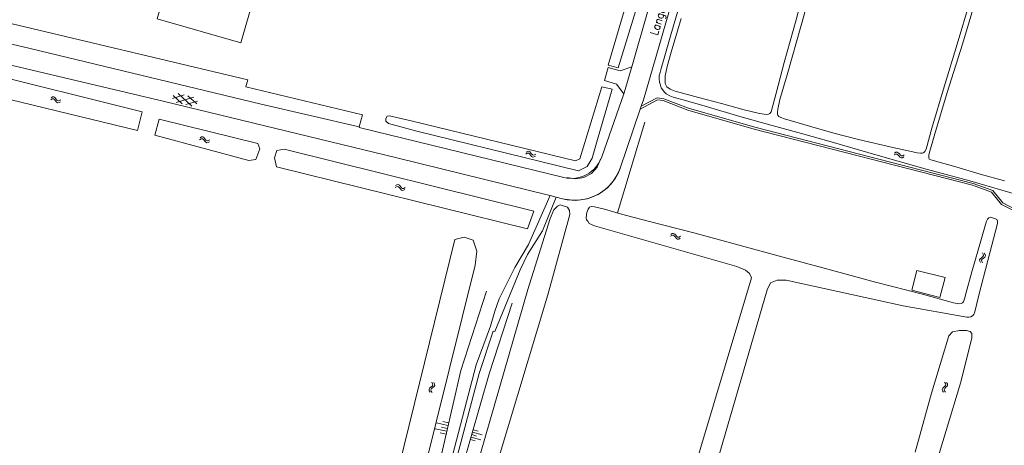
# Model space of a CAD drawing. Header units: metres. Extents: x 189705 to 199106, y 581686 to 588448.
# Tile 435 of 555: x 197598 to 197844, y 584760 to 584867. Entities that reach past the tile are written whole.
import ezdxf

# ---------------------------------------------------------------- set-up
doc = ezdxf.new("R2010")
doc.units = ezdxf.units.M
doc.layers.add('B-WA-OG-GBKN-G', color=7, linetype='Continuous', lineweight=18)
doc.styles.add('Style-STANDARD', font='STANDARD.shx')

msp = doc.modelspace()

# ---------------------------------------------------------------- linework, layer by layer
at = {"layer": 'B-WA-OG-GBKN-G'}
for p, q in [((197605.995, 584847.284), (197606.32, 584847.325)), ((197606.32, 584847.325), (197606.609, 584847.149)), ((197635.991, 584846.89), (197638.903, 584847.8)), ((197638.399, 584845.558), (197636.156, 584847.625)), ((197640.766, 584845.026), (197637.386, 584848.14)), ((197641.992, 584845.542), (197639.746, 584847.611)), ((197605.529, 584846.606), (197605.889, 584846.796)), ((197605.636, 584847.091), (197605.995, 584847.284)), ((197605.889, 584846.796), (197606.215, 584846.835)), ((197606.215, 584846.835), (197606.494, 584846.666)), ((197606.494, 584846.666), (197606.75, 584846.34)), ((197606.609, 584847.149), (197606.856, 584846.825)), ((197606.75, 584846.34), (197606.996, 584846.014)), ((197606.856, 584846.825), (197607.104, 584846.501)), ((197606.996, 584846.014), (197607.276, 584845.841)), ((197607.104, 584846.501), (197607.384, 584846.328)), ((197607.276, 584845.841), (197607.611, 584845.881)), ((197607.384, 584846.328), (197607.719, 584846.366)), ((197607.611, 584845.881), (197607.972, 584846.074)), ((197607.719, 584846.366), (197608.079, 584846.559)), ((197636.881, 584845.899), (197641.269, 584847.269)), ((197639.244, 584845.367), (197642.156, 584846.276)), ((197642.731, 584836.603), (197643.087, 584836.799)), ((197642.83, 584837.089), (197643.185, 584837.288)), ((197643.087, 584836.799), (197643.413, 584836.843)), ((197643.185, 584837.288), (197643.509, 584837.334)), ((197643.413, 584836.843), (197643.695, 584836.679)), ((197643.509, 584837.334), (197643.802, 584837.164)), ((197643.695, 584836.679), (197643.956, 584836.357)), ((197643.802, 584837.164), (197644.054, 584836.844)), ((197643.956, 584836.357), (197644.208, 584836.036)), ((197644.054, 584836.844), (197644.307, 584836.524)), ((197644.208, 584836.036), (197644.49, 584835.867)), ((197644.307, 584836.524), (197644.59, 584836.356)), ((197644.49, 584835.867), (197644.824, 584835.913)), ((197644.59, 584836.356), (197644.924, 584836.4)), ((197644.824, 584835.913), (197645.182, 584836.112)), ((197644.924, 584836.4), (197645.281, 584836.598)), ((197724.158, 584833.011), (197724.515, 584833.207)), ((197724.258, 584833.498), (197724.614, 584833.696)), ((197724.515, 584833.207), (197724.841, 584833.251)), ((197724.614, 584833.696), (197724.938, 584833.742)), ((197724.841, 584833.251), (197725.122, 584833.086)), ((197724.938, 584833.742), (197725.23, 584833.57)), ((197725.122, 584833.086), (197725.383, 584832.764)), ((197725.23, 584833.57), (197725.482, 584833.25)), ((197725.383, 584832.764), (197725.634, 584832.442)), ((197725.482, 584833.25), (197725.735, 584832.93)), ((197725.735, 584832.93), (197726.017, 584832.761)), ((197726.017, 584832.761), (197726.351, 584832.804)), ((197726.351, 584832.804), (197726.709, 584833.002)), ((197816.148, 584832.787), (197816.503, 584832.986)), ((197816.244, 584833.274), (197816.598, 584833.476)), ((197816.503, 584832.986), (197816.829, 584833.032)), ((197816.598, 584833.476), (197816.921, 584833.525)), ((197816.829, 584833.032), (197817.112, 584832.87)), ((197816.921, 584833.525), (197817.215, 584833.356)), ((197817.112, 584832.87), (197817.375, 584832.55)), ((197817.215, 584833.356), (197817.469, 584833.038)), ((197817.469, 584833.038), (197817.725, 584832.72)), ((197817.725, 584832.72), (197818.009, 584832.554)), ((197818.009, 584832.554), (197818.343, 584832.6)), ((197818.343, 584832.6), (197818.699, 584832.801)), ((197725.634, 584832.442), (197725.916, 584832.273)), ((197725.916, 584832.273), (197726.251, 584832.318)), ((197726.251, 584832.318), (197726.608, 584832.516)), ((197817.375, 584832.55), (197817.629, 584832.231)), ((197817.629, 584832.231), (197817.913, 584832.065)), ((197817.913, 584832.065), (197818.247, 584832.113)), ((197818.247, 584832.113), (197818.603, 584832.314)), ((197691.643, 584825.138), (197691.998, 584825.338)), ((197691.998, 584825.338), (197692.322, 584825.384)), ((197692.322, 584825.384), (197692.614, 584825.214)), ((197692.614, 584825.214), (197692.867, 584824.895)), ((197691.544, 584824.652), (197691.9, 584824.849)), ((197691.9, 584824.849), (197692.226, 584824.893)), ((197692.226, 584824.893), (197692.508, 584824.729)), ((197692.508, 584824.729), (197692.77, 584824.407)), ((197692.77, 584824.407), (197693.021, 584824.086)), ((197692.867, 584824.895), (197693.121, 584824.575)), ((197693.021, 584824.086), (197693.304, 584823.918)), ((197693.121, 584824.575), (197693.404, 584824.407)), ((197693.304, 584823.918), (197693.638, 584823.964)), ((197693.404, 584824.407), (197693.737, 584824.451)), ((197693.638, 584823.964), (197693.995, 584824.163)), ((197693.737, 584824.451), (197694.094, 584824.65)), ((197760.408, 584812.963), (197760.764, 584813.162)), ((197760.764, 584813.162), (197761.088, 584813.208)), ((197761.088, 584813.208), (197761.38, 584813.037)), ((197761.38, 584813.037), (197761.632, 584812.717)), ((197760.308, 584812.476), (197760.665, 584812.673)), ((197760.665, 584812.673), (197760.991, 584812.716)), ((197760.991, 584812.716), (197761.272, 584812.552)), ((197761.272, 584812.552), (197761.534, 584812.23)), ((197761.534, 584812.23), (197761.785, 584811.908)), ((197761.632, 584812.717), (197761.885, 584812.397)), ((197761.785, 584811.908), (197762.067, 584811.74)), ((197761.885, 584812.397), (197762.168, 584812.228)), ((197762.067, 584811.74), (197762.402, 584811.785)), ((197762.168, 584812.228), (197762.501, 584812.271)), ((197762.402, 584811.785), (197762.759, 584811.983)), ((197762.501, 584812.271), (197762.859, 584812.47)), ((197838.204, 584808.356), (197838.409, 584808.003)), ((197838.409, 584808.003), (197838.46, 584807.679)), ((197838.693, 584808.267), (197838.9, 584807.917)), ((197837.67, 584806.866), (197837.509, 584806.58)), ((197837.509, 584806.58), (197837.562, 584806.247)), ((197837.562, 584806.247), (197837.768, 584805.894)), ((197837.986, 584807.125), (197837.67, 584806.866)), ((197838.302, 584807.394), (197837.986, 584807.125)), ((197838.161, 584806.777), (197837.999, 584806.491)), ((197837.999, 584806.491), (197838.05, 584806.158)), ((197838.05, 584806.158), (197838.257, 584805.806)), ((197838.475, 584807.038), (197838.161, 584806.777)), ((197838.46, 584807.679), (197838.302, 584807.394)), ((197838.789, 584807.297), (197838.475, 584807.038)), ((197838.953, 584807.594), (197838.789, 584807.297)), ((197838.9, 584807.917), (197838.953, 584807.594)), ((197828.965, 584775.696), (197828.731, 584776.032)), ((197700.011, 584774.206), (197700.175, 584774.502)), ((197700.065, 584773.883), (197700.011, 584774.206)), ((197700.272, 584773.532), (197700.065, 584773.883)), ((197700.175, 584774.502), (197700.488, 584774.761)), ((197700.488, 584774.761), (197700.802, 584775.023)), ((197700.504, 584774.121), (197700.662, 584774.407)), ((197700.556, 584773.797), (197700.504, 584774.121)), ((197700.761, 584773.445), (197700.556, 584773.797)), ((197700.662, 584774.407), (197700.977, 584774.676)), ((197700.912, 584775.642), (197700.705, 584775.995)), ((197700.802, 584775.023), (197700.963, 584775.31)), ((197700.963, 584775.31), (197700.912, 584775.642)), ((197700.977, 584774.676), (197701.293, 584774.935)), ((197701.401, 584775.554), (197701.194, 584775.907)), ((197701.293, 584774.935), (197701.454, 584775.221)), ((197701.454, 584775.221), (197701.401, 584775.554)), ((197828.175, 584774.195), (197828.316, 584774.503)), ((197828.253, 584773.878), (197828.175, 584774.195)), ((197828.487, 584773.544), (197828.253, 584773.878)), ((197828.316, 584774.503), (197828.609, 584774.786)), ((197828.609, 584774.786), (197828.902, 584775.07)), ((197828.674, 584774.148), (197828.809, 584774.445)), ((197828.749, 584773.829), (197828.674, 584774.148)), ((197828.981, 584773.493), (197828.749, 584773.829)), ((197828.809, 584774.445), (197829.103, 584774.737)), ((197828.902, 584775.07), (197829.041, 584775.368)), ((197829.041, 584775.368), (197828.965, 584775.696)), ((197829.103, 584774.737), (197829.398, 584775.019)), ((197829.459, 584775.646), (197829.225, 584775.981)), ((197829.398, 584775.019), (197829.537, 584775.318)), ((197829.537, 584775.318), (197829.459, 584775.646)), ((197704.914, 584765.885), (197703.492, 584766.212)), ((197704.423, 584763.751), (197701.578, 584764.405)), ((197704.751, 584765.173), (197701.905, 584765.828)), ((197704.587, 584764.462), (197703.164, 584764.789)), ((197711.046, 584764.12), (197712.247, 584763.774)), ((197704.26, 584763.039), (197702.837, 584763.367)), ((197710.356, 584761.718), (197711.556, 584761.373)), ((197710.528, 584762.319), (197712.93, 584761.628)), ((197710.701, 584762.919), (197711.902, 584762.574)), ((197710.874, 584763.519), (197713.275, 584762.829))]:
    msp.add_line(p, q, dxfattribs=at)
at = {"layer": 'B-WA-OG-GBKN-G', "flags": 128}
for points in [[(197750.654, 584854.818), (197762.532, 584896.474), (197780.175, 584956.606), (197780.316, 584957.085)], [(197753.001, 584844.952), (197753.557, 584846.552), (197777.584, 584929.369)], [(197658.602, 584880.219), (197652.989, 584860.797), (197632.104, 584866.832), (197649.248, 584926.039)], [(197845.187, 584900.139), (197842.104, 584890.579), (197839.528, 584882.188), (197838.468, 584878.171), (197833.215, 584860.45), (197829.425, 584848.398), (197826.344, 584838.101), (197824.955, 584833.194), (197824.829, 584832.761), (197824.804, 584832.075), (197824.958, 584831.72), (197825.314, 584831.543), (197831.567, 584829.802), (197837.669, 584827.958), (197843.694, 584826.318)], [(197759.984, 584896.043), (197747.282, 584854.59), (197744.715, 584855.273), (197756.953, 584896.845)], [(197794.007, 584875.518), (197791.711, 584866.544), (197788.681, 584855.866), (197786.688, 584848.239), (197785.779, 584844.781), (197785.451, 584843.611), (197785.147, 584843.179), (197784.817, 584842.95), (197784.334, 584842.898), (197783.673, 584842.973), (197782.555, 584843.148), (197778.742, 584844.081), (197773.048, 584845.646), (197767.353, 584847.134), (197761.506, 584848.749), (197760.235, 584849.229), (197759.421, 584849.812), (197758.988, 584850.65), (197758.986, 584851.488), (197758.984, 584852.581), (197759.135, 584853.318), (197759.488, 584854.894), (197760.498, 584858.453), (197762.948, 584866.895)], [(197835.025, 584870.846), (197831.944, 584860.498), (197828.686, 584849.819), (197825.579, 584839.497), (197824.14, 584834.234), (197823.861, 584833.674), (197823.582, 584833.394), (197823.252, 584833.216), (197822.795, 584833.215), (197821.88, 584833.289), (197820.075, 584833.743), (197815.831, 584834.624), (197807.239, 584836.666), (197801.138, 584838.28), (197795.037, 584839.971), (197788.783, 584841.839), (197787.893, 584842.168), (197787.359, 584842.421), (197787.155, 584842.751), (197787.078, 584843.005), (197787.027, 584843.411), (197787.152, 584844.225), (197787.656, 584846.64), (197789.474, 584852.792), (197793.06, 584865.479), (197796.089, 584876.64)], [(197762.459, 584869.892), (197760.414, 584862.773), (197758.747, 584857.002), (197758.015, 584854.408), (197757.712, 584853.366), (197757.51, 584852.527), (197757.461, 584851.815), (197757.564, 584850.977), (197757.794, 584850.241), (197758.024, 584849.606), (197758.355, 584849.124), (197758.737, 584848.565), (197759.221, 584848.109)], [(197591.135, 584861.526), (197592.315, 584866.415), (197654.742, 584851.571), (197654.3, 584849.809), (197683.367, 584842.849), (197682.6, 584839.796)], [(197682.6, 584839.796), (197658.133, 584845.527), (197600.436, 584859.359), (197591.135, 584861.526)], [(197583.634, 584858.031), (197633.973, 584846.161), (197691.955, 584832.084), (197730.203, 584822.668), (197730.287, 584822.646)], [(197580.96, 584850.1), (197583.14, 584857.03), (197585.66, 584856.53), (197586.95, 584853.93), (197628.37, 584843.6)], [(197748.704, 584848.11), (197746.856, 584850.485), (197743.812, 584851.404), (197744.742, 584854.633), (197747.763, 584853.818), (197750.654, 584854.818)], [(197748.704, 584848.11), (197748.763, 584848.279), (197750.592, 584854.599), (197750.654, 584854.818)], [(197742.083, 584836.651), (197745.752, 584849.231), (197743.21, 584849.833), (197737.712, 584831.794), (197736.635, 584831.341)], [(197586.669, 584848.716), (197627.23, 584838.88)], [(197743.149, 584832.297), (197748.704, 584848.11)], [(197847.028, 584822.869), (197835.105, 584826.302), (197824.53, 584829.178), (197811.616, 584832.812), (197800.405, 584836.068), (197793.007, 584838.163), (197785.711, 584840.156), (197777.652, 584842.402), (197769.594, 584844.8), (197764.102, 584846.365), (197761.001, 584847.274), (197760.187, 584847.603), (197759.221, 584848.109)], [(197752.764, 584844.263), (197757.104, 584846.537), (197758.51, 584846.369), (197764.668, 584844.028), (197781.208, 584839.236), (197835.738, 584825.213), (197840.493, 584823.501), (197843.009, 584820.457), (197846.152, 584818.813), (197889.119, 584807.431)], [(197752.764, 584844.263), (197752.844, 584844.5), (197753.001, 584844.952)], [(197753.001, 584844.952), (197757.009, 584847.052), (197758.63, 584846.858), (197764.827, 584844.503), (197781.34, 584839.718), (197835.885, 584825.691), (197840.791, 584823.925), (197843.33, 584820.853), (197846.334, 584819.282), (197889.247, 584807.914)], [(197628.37, 584843.6), (197627.23, 584838.88)], [(197695.575, 584841.304), (197690.12, 584842.533), (197689.582, 584842.478), (197689.191, 584841.904), (197689.246, 584841.254), (197689.857, 584840.678), (197696.94, 584838.783)], [(197747.736, 584829.526), (197749.337, 584834.145), (197752.764, 584844.263)], [(197657.777, 584834.287), (197657.291, 584835.652), (197632.591, 584841.741), (197631.52, 584837.719), (197655.051, 584831.42), (197656.804, 584831.669)], [(197695.575, 584841.304), (197736.635, 584831.341)], [(197747.111, 584818.306), (197753.949, 584841.009)], [(197682.6, 584839.796), (197682.558, 584839.627), (197733.709, 584827.175)], [(197696.94, 584838.783), (197728.163, 584831.115)], [(197728.163, 584831.115), (197737.383, 584828.851), (197739.471, 584829.928), (197740.735, 584832.027), (197742.083, 584836.651)], [(197657.777, 584834.287), (197656.804, 584831.669)], [(197661.928, 584829.821), (197661.388, 584832.118), (197662.026, 584833.952), (197663.874, 584834.219)], [(197663.874, 584834.219), (197726.175, 584818.787)], [(197734.447, 584827.17), (197736.56, 584826.822), (197738.672, 584827.177), (197740.555, 584828.197), (197742.006, 584829.772), (197742.869, 584831.732)], [(197661.928, 584829.821), (197724.571, 584814.35)], [(197747.767, 584829.321), (197746.457, 584826.752), (197744.573, 584824.569), (197742.224, 584822.897), (197739.545, 584821.831), (197736.689, 584821.434), (197733.82, 584821.728)], [(197652.421, 584635.793), (197662.335, 584662.132), (197674.698, 584695.067), (197677.085, 584701.184), (197677.394, 584701.651), (197680.733, 584701.212), (197687.265, 584701.994), (197689.501, 584703.297), (197691.378, 584705.22), (197693.3, 584708.787), (197704.181, 584746.792), (197712.528, 584778.23), (197716.033, 584788.739), (197716.441, 584788.649), (197722.773, 584804.125), (197724.587, 584807.903), (197728.32, 584813.878), (197731.786, 584822.257)], [(197724.66, 584799.213), (197690.479, 584680.56), (197689.99, 584680.145), (197688.362, 584680.759), (197673.305, 584685.662), (197672.814, 584685.403), (197671.856, 584681.681), (197672.231, 584681.305), (197686.627, 584677.04), (197687.521, 584676.432), (197687.258, 584674.384), (197691.527, 584672.818), (197692.25, 584673.366), (197729.674, 584797.84), (197735.196, 584817.902), (197735.065, 584818.94), (197734.615, 584819.714), (197732.78, 584820.332), (197732.06, 584820.041), (197731.178, 584819.058), (197730.294, 584816.904), (197724.66, 584799.213)], [(197702.971, 584746.507), (197711.817, 584780.34), (197715.389, 584790.025), (197716.426, 584793.728), (197717.5, 584796.881), (197721.418, 584804.686), (197724.884, 584810.385), (197730.287, 584822.646)], [(197730.287, 584822.646), (197731.786, 584822.257)], [(197731.786, 584822.257), (197733.379, 584821.843)], [(197726.175, 584818.787), (197724.571, 584814.35)], [(197740.52, 584819.892), (197740.088, 584819.714), (197739.733, 584819.281), (197739.455, 584818.442), (197739.329, 584817.832), (197739.229, 584817.095), (197739.357, 584816.587), (197739.637, 584816.232)], [(197834.165, 584798.45), (197833.735, 584796.874), (197833.533, 584796.136), (197833.229, 584795.831), (197832.925, 584795.652), (197832.315, 584795.6), (197830.993, 584795.877), (197823.29, 584797.997), (197811.495, 584800.998), (197799.598, 584804.227), (197786.303, 584807.835), (197773.49, 584811.368), (197766.118, 584813.335), (197754.73, 584816.235), (197748.095, 584818.027), (197743.824, 584819.238), (197741.308, 584819.868), (197740.52, 584819.892)], [(197834.301, 584792.301), (197818.387, 584795.091), (197789.225, 584801.529), (197786.981, 584801.494), (197785.307, 584800.887), (197784.486, 584799.095), (197764.639, 584731), (197750.889, 584688.735), (197750.217, 584688.147), (197748.131, 584688.665), (197747.621, 584689.493), (197747.902, 584691.186), (197767.878, 584759.819), (197780.562, 584802.073), (197780.084, 584803.164), (197779.048, 584804.053), (197776.898, 584804.895), (197741.314, 584815.079), (197739.974, 584815.665), (197739.637, 584816.232)], [(197834.165, 584798.45), (197835.604, 584803.611), (197837.952, 584811.95), (197838.962, 584815.434), (197839.24, 584816.222), (197839.467, 584816.781), (197839.797, 584817.087), (197840.229, 584817.215), (197841.5, 584816.836), (197841.831, 584816.633), (197842.009, 584816.253), (197841.985, 584815.668), (197839.562, 584806.439), (197837.316, 584797.796), (197836.282, 584793.575), (197836.08, 584792.94), (197835.725, 584792.583), (197835.319, 584792.354), (197834.785, 584792.302), (197834.301, 584792.301)], [(197708.768, 584812.22), (197706.496, 584811.65), (197692.577, 584755.143), (197683.964, 584719.194), (197620.552, 584734.947), (197556.815, 584750.337), (197556.285, 584751.393)], [(197708.768, 584812.22), (197711.052, 584811.473), (197711.948, 584808.787), (197711.565, 584805.237)], [(197711.565, 584805.237), (197688.877, 584714.102), (197686.979, 584712.869)], [(197827.616, 584797.184), (197820.572, 584798.998), (197821.85, 584803.96), (197828.894, 584802.146), (197827.616, 584797.184)], [(197714.358, 584798.738), (197707.92, 584778.943), (197700.261, 584745.664)], [(197720.809, 584795.78), (197715.07, 584778.099)], [(197821.433, 584758.541), (197825.5, 584773.256), (197829.798, 584787.621), (197830.709, 584788.611), (197832.495, 584788.898), (197834.279, 584788.9), (197835.157, 584788.701), (197835.606, 584788.195), (197835.574, 584787.018), (197832.755, 584775.813), (197825.595, 584752.117)], [(197715.07, 584778.099), (197708.31, 584754.615), (197703.026, 584737.651), (197692.746, 584701.471), (197688.891, 584681.591)]]:
    msp.add_lwpolyline(points, dxfattribs=at)
at = {"layer": 'B-WA-OG-GBKN-G'}
for centre, radius, start, end in [((197735.601, 584834.949), 8, 256.32292, 340.64425), ((197736.398, 584833.458), 12.001, 255.43167, 340.87433)]:
    msp.add_arc(centre, radius, start, end, dxfattribs=at)

# ---------------------------------------------------------------- texts
at = {"layer": 'B-WA-OG-GBKN-G', "style": 'Style-STANDARD'}
msp.add_text('Lange Reed', height=2, rotation=72.3077, dxfattribs=at).set_placement((197757.035, 584862.524))

doc.saveas('drawing.dxf')
